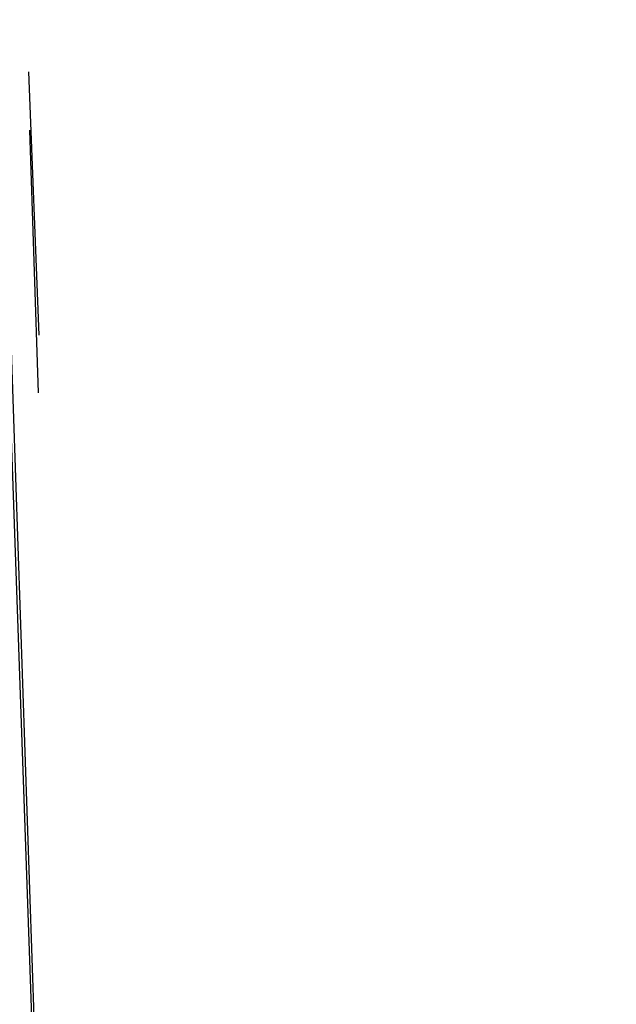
# Model space of a CAD drawing. Header units: feet. Extents: x -79 to 198, y -22 to 181.
# Tile 850 of 982: x 138.255 to 138.387, y 110.645 to 110.862. Entities that reach past the tile are written whole.
import ezdxf

# ---------------------------------------------------------------- set-up
doc = ezdxf.new("R2010")
doc.units = ezdxf.units.FT
doc.layers.add('A-LINEA', color=7, linetype='CONTINUOUS')

msp = doc.modelspace()

# ---------------------------------------------------------------- linework, layer by layer
at = {"layer": 'A-LINEA'}
for p, q in [((138.2572, 110.8502), (138.2595, 110.7922)), ((138.2572, 110.8502), (138.2595, 110.7922)), ((138.2574, 110.8374), (138.2593, 110.7795)), ((138.2574, 110.8374), (138.2593, 110.7795))]:
    msp.add_line(p, q, dxfattribs=at)
for points in [[(138.3467, 106.2578), (138.2933, 109.6444), (138.1733, 113.0311), (138.0267, 116.4044), (137.8133, 119.7778), (137.5467, 123.1511), (137.2267, 126.5244), (136.8667, 129.8844), (136.4533, 133.2444), (135.9733, 136.5911), (135.4533, 139.9378), (134.88, 143.2711)], [(138.3467, 106.2578), (138.2933, 109.6444), (138.1733, 113.0311), (138.0267, 116.4044), (137.8133, 119.7778), (137.5467, 123.1511), (137.2267, 126.5244), (136.8667, 129.8844), (136.4533, 133.2444), (135.9733, 136.5911), (135.4533, 139.9378), (134.88, 143.2711)], [(138.2533, 110.7911), (138.3867, 106.8444), (138.36, 106.8444), (138.24, 110.7911), (138.2533, 110.7911)], [(138.2533, 110.7911), (138.3867, 106.8444), (138.36, 106.8444), (138.24, 110.7911), (138.2533, 110.7911)]]:
    msp.add_lwpolyline(points, dxfattribs=at)

doc.saveas('drawing.dxf')
